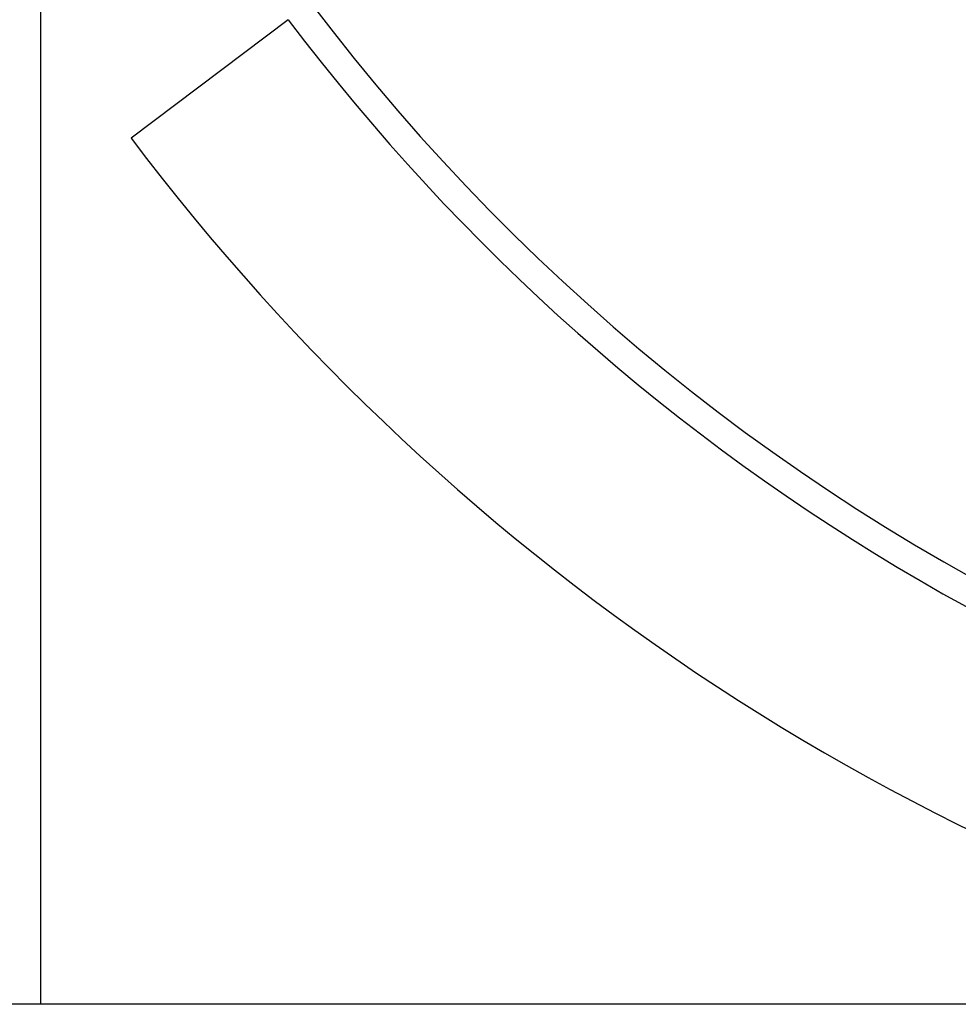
# Model space of a CAD drawing. Header units: inches. Extents: x 18 to 846, y -44 to 561.
# Tile 526 of 642: x 713.02 to 721.36, y 210.46 to 219.21. Entities that reach past the tile are written whole.
import ezdxf

# ---------------------------------------------------------------- set-up
doc = ezdxf.new("R2010")
doc.units = ezdxf.units.IN
doc.header["$LTSCALE"] = 24
doc.header["$MEASUREMENT"] = 0
doc.layers.add('Visible (ANSI)', color=7, linetype='Continuous', lineweight=30)

msp = doc.modelspace()

# ---------------------------------------------------------------- linework, layer by layer
at = {"layer": 'Visible (ANSI)'}
for p, q in [((713.2058, 210.4565), (713.2058, 226.2065)), ((715.40673, 219.20952), (714.00912, 218.15634)), ((750.0008, 210.4565), (673.0008, 210.4565))]:
    msp.add_line(p, q, dxfattribs=at)
for radius, start, end in [(18.75, 202.078969, 261.558657), (19, 217, 262.601049), (20.75, 217, 256.628632)]:
    msp.add_arc((730.5808, 230.644), radius, start, end, dxfattribs=at)

doc.saveas('drawing.dxf')
